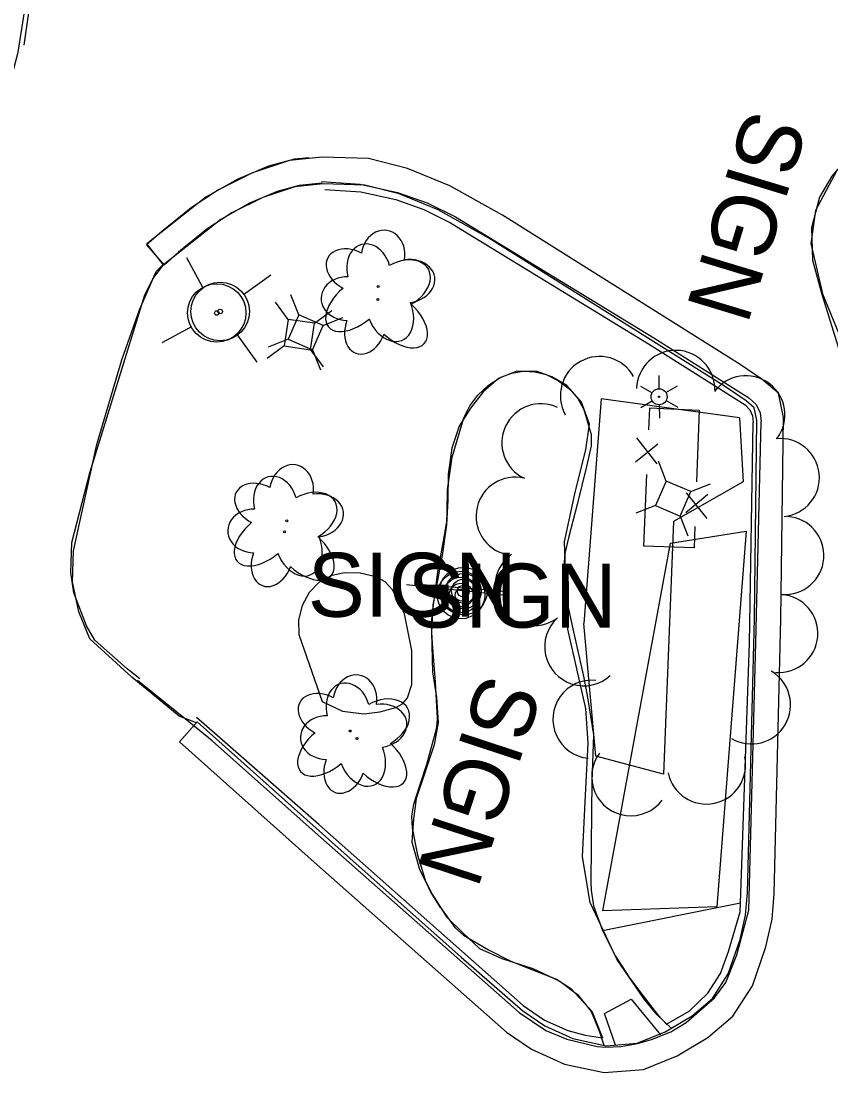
# Model space of a CAD drawing. Extents: x 588843 to 2552415, y 180129 to 269402.
# Drawn here: x 593539.8 to 593615.7, y 185955.5 to 186054.6 of the extents above; entities that cross this region are included whole.
import ezdxf

# ---------------------------------------------------------------- set-up
doc = ezdxf.new("R2010")
doc.units = 0
for name, color, linetype in [('Default', 7, 'Continuous'), ('E_BLD_HvyDash', 7, 'Continuous'), ('E_DWY', 7, 'Continuous'), ('E_FEN_P', 7, 'Continuous'), ('E_LAND_ShrubLine', 7, 'Continuous'), ('E_LAND_TreeLine', 7, 'Continuous'), ('E_LAND_TreeLine_P', 7, 'Continuous'), ('E_LAND_Vegetation', 7, 'Continuous'), ('E_LTG', 7, 'Continuous'), ('E_MISCPROP', 7, 'Continuous'), ('E_MISCPROP_Planter', 7, 'Continuous'), ('E_PATH_Sidewalk', 7, 'Continuous'), ('E_RDWY', 7, 'Continuous'), ('E_RDWY_AsphConc', 7, 'Continuous'), ('E_RDWY_C_and_G', 7, 'Continuous'), ('E_RDWY_PavtEdge', 7, 'Continuous'), ('E_SGN', 7, 'Continuous'), ('E_SGN_Text', 7, 'Continuous'), ('E_UTL_AG_Bold', 7, 'Continuous'), ('E_UTL_WHydrant', 7, 'Continuous')]:
    doc.layers.add(name, color=color, linetype=linetype)

# ---------------------------------------------------------------- blocks, each defined once
blk = doc.blocks.new('PED')
at = {"layer": 'Default'}
for p, q in [((-2.5, 2.5), (-5.33, 5.33)), ((2.5, 2.5), (5.33, 5.33)), ((-2.5, -2.5), (-5.33, -5.33)), ((2.5, -2.5), (5.33, -5.33))]:
    blk.add_line(p, q, dxfattribs=at)
blk.add_lwpolyline([(-2.5, -2.5), (2.5, -2.5), (2.5, 2.5), (-2.5, 2.5)], close=True, dxfattribs=at)
blk = doc.blocks.new('HYD')
at = {"layer": 'Default'}
for p, q in [((-3.84, 3.84), (-8.32, 8.32)), ((3.84, 3.84), (8.32, 8.32))]:
    blk.add_line(p, q, dxfattribs=at)
for radius in [5.48, 0.42]:
    blk.add_circle((0, 0), radius, dxfattribs=at)
blk = doc.blocks.new('DTRE_1_1')
at = {"layer": 'Default'}
blk.add_circle((-0.18, 0), 0.183, dxfattribs=at)
for centre, major_axis, ratio in [((-1.87, 5.32), (1.36, -4.98), 0.782863), ((4.06, 2.74), (-5.27, -2.93), 0.691916), ((-5.87, 0.15), (4.93, -0.12), 0.832022), ((3.54, -3.71), (-5.01, 4.58), 0.560249), ((-2.49, -5.24), (1.8, 4.86), 0.716896)]:
    blk.add_ellipse(centre, major_axis=major_axis, ratio=ratio, start_param=1.570796, end_param=4.712389, dxfattribs=at)
blk = doc.blocks.new('BSGN_1')
at = {"layer": 'Default'}
blk.add_text('SIGN', height=12, dxfattribs=at).set_placement((-18.56, -6))
blk = doc.blocks.new('POLE_1_1')
at = {"layer": 'Default'}
for radius in [4.46, 3.35, 2.23, 1.12]:
    blk.add_circle((0, 0), radius, dxfattribs=at)
blk = doc.blocks.new('HYD_3')
at = {"layer": 'E_UTL_WHydrant'}
for p, q in [((-12.59, 12.59), (-27.29, 27.29)), ((12.6, 12.59), (27.29, 27.29))]:
    blk.add_line(p, q, dxfattribs=at)
for radius in [18, 1.38]:
    blk.add_circle((0, 0), radius, dxfattribs=at)
blk = doc.blocks.new('PED_3')
at = {"layer": 'E_UTL_AG_Bold'}
for p, q in [((-8.2, 8.2), (-17.48, 17.48)), ((8.2, 8.2), (17.48, 17.48)), ((-8.2, -8.2), (-17.48, -17.48)), ((8.2, -8.2), (17.48, -17.48))]:
    blk.add_line(p, q, dxfattribs=at)
blk.add_lwpolyline([(-8.2, -8.2), (8.2, -8.2), (8.2, 8.2), (-8.2, 8.2)], close=True, dxfattribs=at)
blk = doc.blocks.new('POLE_3')
at = {"layer": 'E_MISCPROP'}
for radius in [14.64, 10.98, 7.32, 3.66]:
    blk.add_circle((0, 0), radius, dxfattribs=at)
blk = doc.blocks.new('LPOL_4')
at = {"layer": 'E_LTG'}
for p, q in [((-2.46, 4.26), (-6.56, 11.36)), ((2.46, 4.26), (6.56, 11.36)), ((-13.12, 0), (-4.92, 0)), ((4.92, 0), (13.12, 0)), ((-6.56, -11.36), (-2.46, -4.26)), ((6.56, -11.36), (2.46, -4.26))]:
    blk.add_line(p, q, dxfattribs=at)
for radius in [4.92, 4.92, 4.92, 0.41]:
    blk.add_circle((0, 0), radius, dxfattribs=at)
blk = doc.blocks.new('SIGN_3')
at = {"layer": 'E_SGN'}
blk.add_text('SIGN', height=39.37, dxfattribs=at).set_placement((-56.13, -19.68))
blk = doc.blocks.new('DTRE_4')
at = {"layer": 'E_LAND_Vegetation'}
blk.add_circle((-0.6, 0), 0.601, dxfattribs=at)
for centre, major_axis, ratio in [((-6.14, 17.45), (4.46, -16.34), 0.782863), ((13.31, 8.98), (-17.3, -9.61), 0.691916), ((-19.26, 0.5), (16.18, -0.4), 0.832022), ((11.62, -12.16), (-16.44, 15.03), 0.560249), ((-8.18, -17.2), (5.91, 15.93), 0.716896)]:
    blk.add_ellipse(centre, major_axis=major_axis, ratio=ratio, start_param=1.570796, end_param=4.712389, dxfattribs=at)

msp = doc.modelspace()

# ---------------------------------------------------------------- linework, layer by layer
at = {"layer": 'E_BLD_HvyDash'}
msp.add_lwpolyline([(593595.536, 185958.519), (593594.507, 185961.493), (593596.997, 185962.837), (593599.746, 185959.505)], dxfattribs=at)
at = {"layer": 'E_DWY'}
for points in [[(593741.731, 185954.414), (593742.205, 185974.22), (593742.964, 186001.421), (593743.328, 186018.434), (593743.556, 186029.131), (593742.895, 186037.975), (593741.438, 186040.539), (593739.158, 186042.144), (593737.352, 186042.605), (593734.782, 186042.66), (593720.486, 186042.89), (593697.3, 186043.436), (593680.68, 186043.918), (593660.125, 186044.433), (593641.745, 186044.826), (593622.716, 186045.155), (593620.4, 186044.131), (593617.679, 186042.209), (593615.827, 186040.039), (593614.675, 186038.078), (593613.915, 186035.202), (593614.013, 186032.179), (593614.878, 186029.084), (593616.638, 186023.322)], [(593556.289, 185988.845), (593554.623, 185986.981), (593567.256, 185975.7), (593579.414, 185964.92), (593585.303, 185959.756), (593587.668, 185958.144), (593590.738, 185956.749), (593594.478, 185955.948), (593598.151, 185956.237), (593601.309, 185957.528), (593604.2, 185959.245), (593606.548, 185961.244), (593608.383, 185964.1), (593609.651, 185967.756), (593610.225, 185970.353), (593610.411, 185972.726), (593611.066, 185998.51), (593611.309, 186017.408), (593610.829, 186019.689), (593609.301, 186020.967), (593607.242, 186022.385), (593584.937, 186036.38), (593579.993, 186039.146), (593576.022, 186040.771), (593572.358, 186041.708), (593568.002, 186041.825), (593564.931, 186041.51), (593561.478, 186040.37), (593558.281, 186038.772), (593555.711, 186037.087), (593552.924, 186034.82), (593551.529, 186033.594), (593553.179, 186031.716)], [(593566.749, 186041.785), (593565.411, 186041.653), (593562.958, 186040.989), (593560.081, 186039.777), (593557.096, 186038.068), (593551.568, 186033.704)], [(593616.307, 186040.593), (593614.298, 186036.815), (593613.867, 186033.747), (593614.949, 186028.999), (593617.746, 186022.24)], [(593568.017, 186039.398), (593565.863, 186039.186), (593563.774, 186038.62), (593561.192, 186037.533), (593558.5, 186035.991), (593553.117, 186031.742)], [(593556.289, 185988.845), (593568.918, 185977.568), (593581.067, 185966.795), (593586.837, 185961.736), (593588.898, 185960.331), (593591.526, 185959.137), (593594.645, 185958.469), (593597.566, 185958.699), (593600.191, 185959.772), (593602.741, 185961.287), (593604.645, 185962.907), (593606.119, 185965.201), (593607.241, 185968.438), (593607.747, 185970.723), (593607.914, 185972.856), (593608.566, 185998.558), (593608.805, 186017.164), (593608.561, 186018.327), (593607.787, 186018.975), (593605.868, 186020.296), (593583.661, 186034.229), (593578.906, 186036.89), (593575.235, 186038.392), (593572.01, 186039.217), (593568.096, 186039.322), (593565.456, 186039.051), (593562.434, 186038.053), (593559.53, 186036.601), (593557.189, 186035.067), (593554.539, 186032.91), (593553.179, 186031.716)], [(593550.892, 185992.904), (593549.7, 185993.817), (593546.671, 185996.511), (593545.9, 185997.871), (593544.708, 186000.955), (593544.435, 186002.876), (593544.523, 186005.675), (593546.206, 186012.213), (593551.365, 186028.908), (593552.111, 186030.407), (593553.117, 186031.742), (593551.568, 186033.704)], [(593556.222, 185988.771), (593554.573, 185989.392), (593550.152, 185993.046), (593546.217, 185996.64), (593545.16, 185999.176), (593544.564, 186001.995), (593544.666, 186004.903), (593546.851, 186014.877), (593549.196, 186022.831), (593550.867, 186027.501), (593552.434, 186031.11), (593553.113, 186031.791)]]:
    msp.add_lwpolyline(points, dxfattribs=at)
at = {"layer": 'E_FEN_P'}
for p, q in [((593599.461, 186013.069), (593597.523, 186015.5)), ((593597.426, 186013.265), (593599.5, 186014.941)), ((593602.153, 186010.356), (593604.115, 186007.932)), ((593604.196, 186010.175), (593602.128, 186008.479))]:
    msp.add_line(p, q, dxfattribs=at)
for points in [[(593598.655, 186016.238), (593598.746, 186018.329), (593603.378, 186018.107)], [(593603.378, 186018.107), (593603.136, 186011.36)], [(593598.182, 186005.351), (593598.474, 186012.075)], [(593602.985, 186007.184), (593602.913, 186005.168), (593598.182, 186005.351)]]:
    msp.add_lwpolyline(points, dxfattribs=at)
at = {"layer": 'E_LAND_ShrubLine'}
msp.add_lwpolyline([(593600.709, 186005.611), (593607.797, 186006.753), (593605.055, 185971.493), (593594.339, 185971.116)], close=True, dxfattribs=at)
at = {"layer": 'E_LAND_TreeLine'}
for points in [[(593607.175, 186017.392), (593594.2, 186019.175), (593592.569, 185998.073)], [(593607.175, 186017.392), (593607.519, 186011.389), (593600.966, 186007.641), (593600.027, 185983.948), (593593.701, 185985.622), (593592.569, 185998.073)]]:
    msp.add_lwpolyline(points, dxfattribs=at)
at = {"layer": 'E_LAND_TreeLine_P'}
for centre, start, end in [((593601.189, 186020.04), 358.77638, 178.77638), ((593594.032, 186019.463), 29.16463, 209.16463), ((593607.767, 186017.657), 323.46138, 143.46138), ((593588.542, 186015.029), 64.9008, 244.9008), ((593611, 186011.77), 275.823, 95.823), ((593586.12, 186008.141), 76.81367, 256.81367), ((593611.422, 186004.464), 265.53602, 85.53602), ((593587.875, 186001.537), 124.91416, 304.91416), ((593610.851, 185997.145), 265.53602, 85.53602), ((593592.562, 185995.906), 132.46516, 312.46516), ((593608.288, 185990.453), 239.53773, 59.53773), ((593593.328, 185989.097), 84.32494, 264.32494), ((593596.97, 185983.713), 143.14114, 323.14114), ((593604.071, 185984.817), 191.73016, 11.73016)]:
    msp.add_arc(centre, 3.67, start, end, dxfattribs=at)
at = {"layer": 'E_MISCPROP_Planter'}
msp.add_lwpolyline([(593568.003, 185990.777), (593569.913, 185989.871), (593569.913, 185989.871), (593571.903, 185989.616), (593571.903, 185989.616), (593573.431, 185989.788), (593574.914, 185990.197), (593574.914, 185990.197), (593575.54, 185990.555), (593576.009, 185991.103), (593576.009, 185991.103), (593576.423, 185992.374), (593576.423, 185992.374), (593576.43, 185995.565), (593576.43, 185995.565), (593575.739, 185998.992), (593575.739, 185998.992), (593574.622, 186001.255), (593574.622, 186001.255), (593573.921, 186001.983), (593573.029, 186002.46), (593573.029, 186002.46), (593571.571, 186002.802), (593570.073, 186002.835), (593570.073, 186002.835), (593568.819, 186002.549), (593567.697, 186001.922), (593566.796, 186001.004), (593566.796, 186001.004), (593566.123, 185999.783), (593565.787, 185998.43), (593565.81, 185997.036), (593565.81, 185997.036)], close=True, dxfattribs=at)
msp.add_lwpolyline([(593594.326, 185969.287), (593607.282, 185971.876)], dxfattribs=at)
at = {"layer": 'E_PATH_Sidewalk'}
msp.add_lwpolyline([(593600.76, 185960.11), (593599.433, 185961.366), (593598.245, 185962.804), (593595.657, 185966.578), (593593.159, 185971.907), (593592.447, 185976.187), (593592.708, 185981.992), (593592.977, 185986.868), (593592.765, 185990.114), (593591.049, 185997.55), (593590.762, 186005.732), (593591.729, 186010.242), (593592.757, 186014.411), (593593.09, 186016.771), (593592.332, 186018.847), (593590.981, 186020.414), (593589.57, 186021.233), (593588.184, 186021.722), (593586.262, 186021.765), (593584.563, 186021.057), (593583.162, 186019.859), (593581.933, 186018.287), (593580.868, 186016.586), (593580.182, 186014.533), (593579.827, 186012.099), (593579.79, 186009.652), (593579.675, 186007.349), (593579.264, 186004.449), (593578.386, 185999.832), (593578.269, 185997.248), (593578.349, 185993.558), (593578.727, 185991.15), (593578.883, 185988.807), (593578.504, 185986.703), (593577.621, 185983.982), (593576.822, 185981.679), (593576.572, 185979.739), (593576.427, 185977.606), (593577.153, 185975.014), (593578.323, 185972.695), (593579.669, 185970.566), (593581.139, 185969.126), (593582.782, 185967.594), (593584.882, 185966.652), (593587.788, 185965.715), (593590.3, 185964.531), (593591.983, 185963.27), (593593.249, 185961.688), (593593.998, 185959.855), (593594.451, 185958.511)], dxfattribs=at)
at = {"layer": 'E_RDWY'}
msp.add_lwpolyline([(593486.203, 185883.302), (593489.178, 185893.964), (593493.888, 185911.074), (593499.236, 185928.929), (593507.102, 185955.125), (593509.615, 185962.652), (593517.484, 185983.792), (593527.723, 186012.544), (593531.105, 186022.165), (593535.592, 186036.958), (593539.467, 186051.677), (593541.196, 186062.667), (593545.153, 186089.326), (593548.031, 186107.772), (593551.112, 186127.764), (593554.744, 186154.602), (593556.821, 186170.652)], dxfattribs=at)
at = {"layer": 'E_RDWY_AsphConc'}
for points in [[(593567.957, 186039.553), (593571.559, 186039.295), (593575.088, 186038.53), (593575.088, 186038.53), (593577.877, 186037.535), (593580.531, 186036.223), (593580.531, 186036.223), (593599.127, 186024.888), (593608.037, 186019.247), (593608.731, 186018.621), (593608.731, 186018.621), (593609.11, 186017.852), (593609.192, 186016.999), (593609.192, 186016.999)], [(593579.101, 185971.438), (593578.181, 185972.931), (593578.181, 185972.931), (593577.746, 185973.894), (593577.746, 185973.894), (593576.994, 185976.352), (593576.478, 185978.871), (593576.478, 185978.871), (593576.424, 185980.018), (593576.617, 185981.149), (593576.617, 185981.149), (593577.218, 185982.985), (593577.218, 185982.985), (593577.841, 185984.877), (593577.841, 185984.877), (593578.752, 185988.214), (593578.752, 185988.214), (593578.815, 185988.625), (593578.815, 185988.625), (593578.817, 185989.183), (593578.817, 185989.183), (593578.649, 185992.575), (593578.649, 185992.575), (593578.363, 185996.222), (593578.363, 185996.222), (593578.279, 185997.839), (593578.279, 185997.839), (593578.338, 185998.874), (593578.338, 185998.874), (593578.877, 186002.884), (593578.877, 186002.884), (593579.367, 186005.64), (593579.367, 186005.64), (593579.696, 186007.609), (593579.696, 186007.609), (593579.748, 186008.559), (593579.748, 186008.559), (593579.782, 186010.61), (593579.782, 186010.61), (593580.202, 186013.685), (593580.202, 186013.685), (593581.307, 186017.378), (593581.307, 186017.378), (593581.861, 186018.509), (593582.619, 186019.515), (593582.619, 186019.515), (593583.632, 186020.444), (593584.79, 186021.183), (593584.79, 186021.183), (593585.798, 186021.58), (593586.866, 186021.757), (593586.866, 186021.757), (593587.964, 186021.708), (593589.028, 186021.433), (593589.028, 186021.433), (593590.201, 186020.861), (593591.24, 186020.071), (593591.24, 186020.071), (593592.004, 186019.189), (593592.557, 186018.161), (593592.557, 186018.161), (593593.267, 186015.813), (593593.267, 186015.813), (593593.258, 186014.756), (593593.258, 186014.756), (593592.809, 186012.818), (593592.809, 186012.818), (593591.942, 186009.257), (593591.942, 186009.257), (593591.14, 186006.123), (593591.14, 186006.123), (593590.774, 186004.641), (593590.774, 186004.641), (593590.644, 186003.064), (593590.644, 186003.064), (593591.083, 185999.599), (593591.083, 185999.599), (593591.583, 185997.288), (593591.583, 185997.288), (593592.558, 185992.997), (593592.558, 185992.997), (593592.915, 185991.145), (593592.915, 185991.145), (593593.471, 185987.648), (593593.471, 185987.648)], [(593586.497, 185961.6), (593588.988, 185959.905), (593588.988, 185959.905), (593590.983, 185959.091), (593590.983, 185959.091), (593593.802, 185958.411), (593593.802, 185958.411), (593594.606, 185958.323), (593594.606, 185958.323), (593596.03, 185958.4), (593596.03, 185958.4), (593597.614, 185958.674), (593597.614, 185958.674), (593598.904, 185959.052), (593598.904, 185959.052), (593600.731, 185959.789), (593600.731, 185959.789), (593602.174, 185960.656), (593602.174, 185960.656), (593604.834, 185962.966), (593604.834, 185962.966), (593605.889, 185964.388), (593605.889, 185964.388), (593606.922, 185966.999), (593606.922, 185966.999), (593608.039, 185971.193), (593608.718, 185996.34), (593609.192, 186016.999)], [(593586.497, 185961.6), (593567.358, 185978.468), (593557.686, 185987.085), (593555.659, 185988.732), (593550.674, 185992.75)], [(593593.471, 185987.648), (593593.327, 185983.243), (593593.327, 185983.243), (593593.277, 185980.446), (593593.277, 185980.446), (593593.234, 185973.85), (593593.234, 185973.85), (593593.248, 185973.077), (593593.248, 185973.077), (593593.485, 185971.593), (593593.485, 185971.593), (593594.326, 185969.287), (593594.326, 185969.287), (593595.545, 185966.872), (593595.545, 185966.872), (593596.779, 185964.93), (593596.779, 185964.93), (593597.775, 185963.576), (593597.775, 185963.576), (593599.252, 185961.673), (593599.252, 185961.673), (593599.534, 185961.339), (593599.534, 185961.339), (593600.316, 185960.487), (593600.316, 185960.487)], [(593579.101, 185971.438), (593580.451, 185969.575), (593580.451, 185969.575), (593581.287, 185968.845), (593581.287, 185968.845), (593583.603, 185967.47), (593583.603, 185967.47), (593585.65, 185966.425), (593585.65, 185966.425), (593587.606, 185965.645), (593587.606, 185965.645), (593589.994, 185964.722), (593589.994, 185964.722), (593591.35, 185963.84), (593591.35, 185963.84), (593593.315, 185961.708), (593593.315, 185961.708), (593594.325, 185959.209)]]:
    msp.add_lwpolyline(points, dxfattribs=at)
at = {"layer": 'E_RDWY_C_and_G'}
for points in [[(593568.253, 186038.79), (593571.624, 186038.581), (593574.927, 186037.877), (593574.927, 186037.877), (593577.552, 186036.934), (593580.043, 186035.679), (593580.043, 186035.679), (593598.628, 186024.333), (593607.69, 186018.594), (593608.152, 186018.12), (593608.152, 186018.12), (593608.406, 186017.558), (593608.462, 186016.944), (593608.462, 186016.944)], [(593600.316, 185960.487), (593602.436, 185961.713), (593604.197, 185963.414), (593604.197, 185963.414), (593605.381, 185965.253), (593606.139, 185967.305), (593606.139, 185967.305), (593607.239, 185971.048), (593607.282, 185971.876), (593608.101, 185996.253), (593608.462, 186016.944)], [(593586.885, 185962.232), (593567.687, 185979.218), (593558.158, 185987.579), (593556.202, 185989.278)], [(593586.885, 185962.232), (593588.872, 185960.876), (593591.069, 185959.894), (593591.069, 185959.894), (593592.676, 185959.451), (593594.325, 185959.209), (593594.325, 185959.209)]]:
    msp.add_lwpolyline(points, dxfattribs=at)
at = {"layer": 'E_RDWY_PavtEdge'}
msp.add_lwpolyline([(593540.051, 186052.337), (593545.912, 186093.273), (593545.912, 186093.273), (593549.324, 186116.927), (593549.324, 186116.927), (593553.253, 186144.03), (593553.253, 186144.03), (593556.829, 186168.699), (593556.829, 186168.699), (593558.084, 186178.218), (593559.093, 186187.767), (593559.093, 186187.767), (593560.68, 186206.21), (593562.021, 186224.672), (593562.021, 186224.672)], dxfattribs=at)
at = {"layer": 'E_SGN'}
msp.add_line((593576.651, 186001.804), (593585.601, 186001.101), dxfattribs=at)
msp.add_lwpolyline([(593585.3, 186000.699), (593575.937, 186001.714)], dxfattribs=at)

# ---------------------------------------------------------------- block references
at = {"layer": 'E_LAND_Vegetation', "xscale": 0.1524003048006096, "yscale": 0.1524003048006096, "rotation": -97.36026881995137}
for p in [(593573.262, 186029.622), (593564.683, 186007.627), (593570.632, 185987.907)]:
    msp.add_blockref('DTRE_4', p, dxfattribs=at)
at = {"layer": 'E_LAND_Vegetation', "xscale": 0.5, "yscale": 0.5}
for p in [(593573.314, 186028.485), (593564.55, 186006.683), (593571.365, 185987.293)]:
    msp.add_blockref('DTRE_1_1', p, dxfattribs=at)
at = {"layer": 'E_LTG', "xscale": 0.1524003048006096, "yscale": 0.1524003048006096, "rotation": -89.2544447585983}
msp.add_blockref('LPOL_4', (593599.628, 186019.358), dxfattribs=at)
at = {"layer": 'E_MISCPROP', "xscale": 0.1524003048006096, "yscale": 0.1524003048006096, "rotation": -89.2544447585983}
msp.add_blockref('POLE_3', (593581.26, 186001.115), dxfattribs=at)
at = {"layer": 'E_MISCPROP', "xscale": 0.5, "yscale": 0.5}
msp.add_blockref('POLE_1_1', (593581.043, 186000.752), dxfattribs=at)
at = {"layer": 'E_SGN', "xscale": 0.5, "yscale": 0.5}
for p in [(593575.937, 186001.714), (593585.3, 186000.699)]:
    msp.add_blockref('BSGN_1', p, dxfattribs=at)
at = {"layer": 'E_SGN_Text'}
for p, xscale, yscale, rotation in [((593608.247, 186037.472), 0.1524003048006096, 0.15240030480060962, -106.87364180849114), ((593583.19, 185984.526), 0.15240030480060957, 0.15240030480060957, -108.22270715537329)]:
    msp.add_blockref('SIGN_3', p, dxfattribs=dict(at, xscale=xscale, yscale=yscale, rotation=rotation))
at = {"layer": 'E_UTL_AG_Bold'}
for name, p, xscale, yscale, rotation in [('PED', (593565.877, 186025.195), 0.5, 0.5, -98.54264241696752), ('PED_3', (593566.456, 186025.402), 0.1524003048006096, 0.1524003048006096, 156.5196793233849), ('PED_3', (593600.948, 186009.808), 0.1524003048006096, 0.1524003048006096, 156.5196793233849)]:
    msp.add_blockref(name, p, dxfattribs=dict(at, xscale=xscale, yscale=yscale, rotation=rotation))
at = {"layer": 'E_UTL_WHydrant'}
for name, p, xscale, yscale, rotation in [('HYD', (593558.118, 186027.219), 0.49999999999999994, 0.49999999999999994, 73.50686917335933), ('HYD_3', (593558.439, 186027.352), 0.15240030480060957, 0.15240030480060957, -99.0736482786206)]:
    msp.add_blockref(name, p, dxfattribs=dict(at, xscale=xscale, yscale=yscale, rotation=rotation))

doc.saveas('drawing.dxf')
